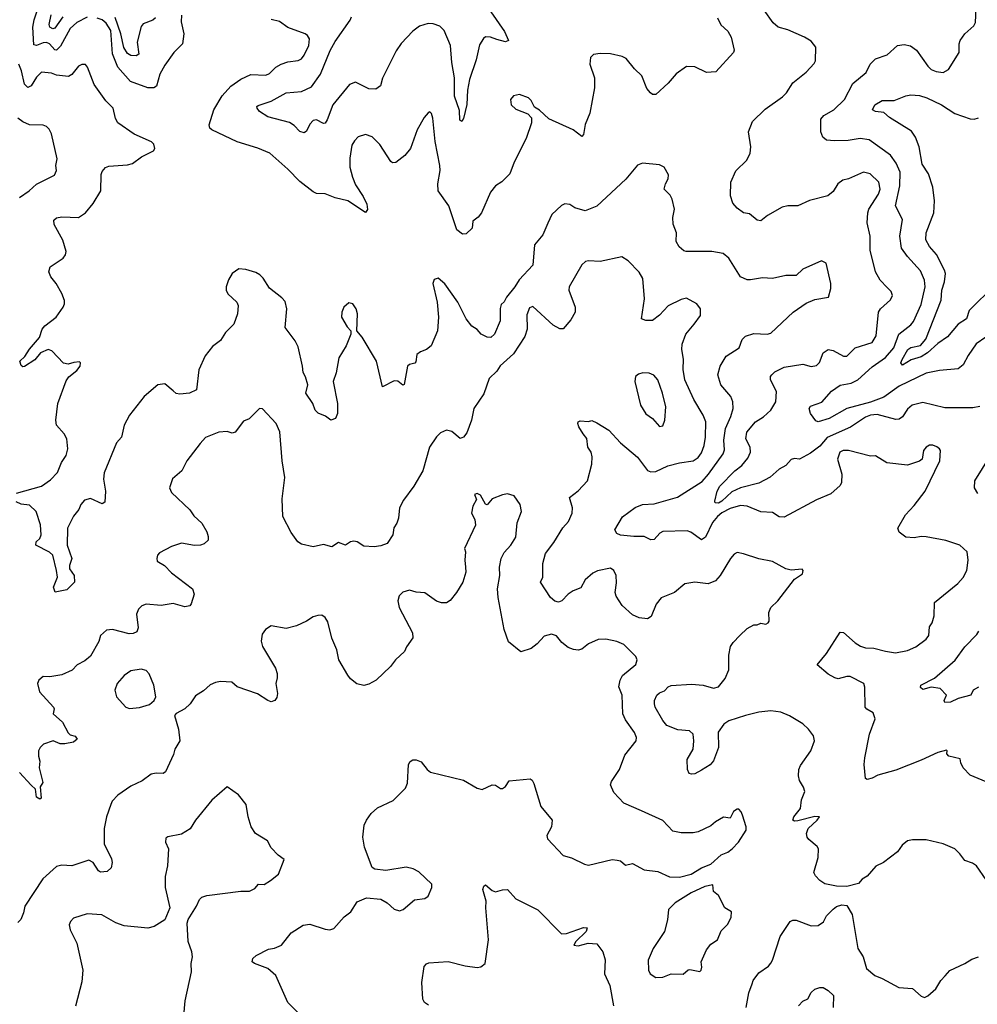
# Model space of a CAD drawing. Extents: x 2133461 to 2293071, y 753526 to 916327.
# Tile 397 of 459: x 2239076 to 2244748, y 876864 to 882699. Entities that reach past the tile are written whole.
import ezdxf

# ---------------------------------------------------------------- set-up
doc = ezdxf.new("R2010")
doc.units = 0

msp = doc.modelspace()

# ---------------------------------------------------------------- linework, layer by layer
at = {"layer": '0CON10XD'}
for points in [[(2239476.6, 882713.4), (2239415, 882682.9), (2239374.1, 882645.9), (2239318.7, 882541.3), (2239295, 882517.3), (2239285, 882520), (2239253.2, 882555), (2239235, 882563.5), (2239215, 882561.9), (2239175, 882546.2), (2239160.6, 882550.6), (2239153.6, 882655), (2239161.9, 882698.1), (2239188.5, 882775)], [(2239331.7, 882715), (2239285, 882647.5), (2239272, 882645), (2239255.4, 882655), (2239250.8, 882670.8), (2239262.1, 882727.9)], [(2240034.5, 882725), (2240032.5, 882685), (2240048.8, 882615), (2240040, 882555), (2239989.2, 882505), (2239935, 882429.2), (2239906.5, 882375), (2239885.6, 882304.4), (2239870, 882295), (2239835.4, 882294.6), (2239732.6, 882332.6), (2239656.7, 882416.7), (2239625.6, 882495.6), (2239615.4, 882635), (2239588.1, 882678.1), (2239565, 882697.1), (2239535, 882708.4)], [(2241866.1, 882746.1), (2241947.9, 882627.9), (2241971.2, 882575), (2241952.9, 882567.1), (2241901.5, 882581.5), (2241865, 882595.6), (2241835, 882596.2), (2241822.7, 882587.3), (2241799.7, 882550.3), (2241778.9, 882461.1), (2241740.9, 882345), (2241728.8, 882281.2), (2241723.8, 882196.2), (2241705, 882112.5), (2241695, 882096.2), (2241683.7, 882103.7), (2241680.6, 882160.6), (2241651.4, 882245), (2241651.4, 882355), (2241635.3, 882445), (2241628.4, 882545), (2241590, 882635), (2241565, 882660), (2241525, 882674.6), (2241495, 882675.4), (2241445, 882660), (2241405, 882630), (2241335, 882557.8), (2241306.5, 882515), (2241225, 882351.2), (2241212.6, 882307.4), (2241185, 882286.9), (2241145, 882288.6), (2241065, 882327.5), (2241028.8, 882315), (2240930, 882195), (2240898.2, 882105), (2240885, 882085.7), (2240875, 882082.5), (2240835, 882104.5), (2240815, 882101.9), (2240795, 882079.2), (2240775, 882037.5), (2240762, 882028), (2240735, 882035.5), (2240701.6, 882071.6), (2240675, 882089.1), (2240545, 882123.9), (2240496.7, 882155), (2240482.2, 882175), (2240481.4, 882185), (2240489.3, 882190.7), (2240565, 882216), (2240655, 882264.8), (2240746.1, 882273.9), (2240805, 882300), (2240857.6, 882375), (2240914.8, 882515.2), (2240945, 882570), (2241034.4, 882695), (2241042, 882715)], [(2244763.6, 880406.4), (2244721.7, 880398.3), (2244555, 880397.5), (2244425, 880429.5), (2244363.3, 880413.3), (2244335, 880390), (2244304.4, 880345), (2244285, 880330.9), (2244265, 880330), (2244155, 880358.4), (2244115, 880354.8), (2244085, 880343.2), (2243997, 880283), (2243858.3, 880221.7), (2243815, 880170.4), (2243761.1, 880128.9), (2243695, 880094.3), (2243665, 880098.8), (2243645, 880092.5), (2243613.9, 880056.1), (2243575, 880035.4), (2243521.9, 879988.1), (2243455, 879952.9), (2243345, 879924.8), (2243295, 879901.2), (2243235.3, 879845), (2243215, 879834.1), (2243196, 879835), (2243193.9, 879845), (2243207.7, 879905), (2243223.2, 879935), (2243311.3, 880025), (2243352.8, 880057.2), (2243389.4, 880100.6), (2243405.5, 880135.5), (2243403.6, 880165), (2243377.1, 880215), (2243383.8, 880255), (2243435, 880315.4), (2243481.5, 880345), (2243525.5, 880385), (2243554.4, 880435), (2243559.1, 880495), (2243524.2, 880565), (2243524, 880585), (2243531.2, 880595), (2243548.8, 880611.2), (2243605, 880639.4), (2243715, 880656.7), (2243765, 880644), (2243795, 880650), (2243813, 880667), (2243835.5, 880724.5), (2243865, 880743.3), (2243895, 880738.5), (2243955, 880705.6), (2243974.5, 880705.5), (2244025, 880753.3), (2244124.7, 880785.3), (2244148.4, 880825), (2244162.2, 880965), (2244175, 880984.5), (2244235, 881039.2), (2244245.8, 881065), (2244238, 881088), (2244215, 881111.5), (2244172.2, 881155), (2244145.6, 881205), (2244113, 881333), (2244112.9, 881415), (2244095.4, 881495), (2244098.8, 881555), (2244105.4, 881575), (2244162.3, 881665), (2244173.6, 881695), (2244165.5, 881735), (2244114.2, 881785), (2244074.5, 881795.5), (2243985, 881756), (2243952.1, 881747.9), (2243921.2, 881725), (2243895, 881680), (2243863.8, 881655), (2243753.3, 881626.7), (2243685, 881595.8), (2243625, 881595.7), (2243592.4, 881587.6), (2243505, 881539.2), (2243465, 881506.2), (2243445, 881510), (2243398.3, 881548.3), (2243362.5, 881555), (2243325, 881582), (2243300.4, 881610.4), (2243285.6, 881654.4), (2243289.1, 881735), (2243317.1, 881802.9), (2243383, 881867), (2243402.7, 881907.3), (2243405.8, 881945), (2243392.9, 882035), (2243417.1, 882095), (2243492.2, 882167.8), (2243595, 882242), (2243617.5, 882265), (2243655.6, 882324.4), (2243735, 882387.5), (2243781.7, 882438.3), (2243789.2, 882455), (2243791.2, 882535), (2243765, 882571.2), (2243725.5, 882595.5), (2243625, 882637.8), (2243568, 882655), (2243539.7, 882679.7), (2243485.4, 882755.4)], [(2244855, 880856.7), (2244742, 880778), (2244695, 880709.2), (2244665, 880654), (2244635, 880629.2), (2244525, 880620.5), (2244445, 880603.9), (2244285, 880527.5), (2244195, 880462.1), (2244115, 880431.5), (2243975, 880394.1), (2243871.4, 880335), (2243805.4, 880315.4), (2243791.9, 880321.9), (2243760.6, 880365), (2243752.7, 880395), (2243760.9, 880409.1), (2243827, 880433), (2243885, 880498.2), (2243935, 880533.6), (2244000.8, 880545), (2244040.4, 880565), (2244125, 880641.5), (2244205, 880697.7), (2244253.1, 880755), (2244284, 880836), (2244355, 880891.2), (2244369.7, 880910.3), (2244415, 881011.4), (2244439.2, 881115), (2244435.7, 881155.7), (2244410.8, 881210.8), (2244334.7, 881294.7), (2244300, 881345), (2244289.1, 881415), (2244304.3, 881515), (2244264.6, 881595), (2244288.4, 881715), (2244290.8, 881795), (2244267.7, 881847.7), (2244234.5, 881895), (2244107.4, 881987.4), (2244055, 881993.8), (2243982.7, 881982.7), (2243901.7, 881981.7), (2243854, 881984), (2243833, 882003), (2243820.4, 882035), (2243820.9, 882109.1), (2243838.8, 882131.2), (2243898.6, 882165), (2243962.5, 882225), (2244010.2, 882319.8), (2244090, 882385), (2244114.2, 882435), (2244145, 882466), (2244215, 882490.6), (2244276, 882545), (2244315, 882552.5), (2244352.9, 882542.9), (2244388.1, 882518.1), (2244455, 882423.3), (2244475, 882403.6), (2244505, 882391.8), (2244545, 882385.8), (2244576.6, 882403.4), (2244640, 882505), (2244640, 882555), (2244645.7, 882575), (2244674.6, 882615.4), (2244727.1, 882662.9), (2244737.7, 882682.3), (2244741.9, 882765)], [(2239880.9, 882709.1), (2239864.3, 882695.7), (2239806.8, 882673.2), (2239795, 882658), (2239771.1, 882565), (2239781.9, 882495), (2239765.4, 882484.6), (2239735, 882486.6), (2239715, 882497.9), (2239693.5, 882533.5), (2239674.3, 882615), (2239642.1, 882712.1)], [(2243210.2, 882710.2), (2243228.6, 882668.6), (2243271.3, 882631.3), (2243290.8, 882595), (2243307.3, 882517.3), (2243304, 882505), (2243200.3, 882389.7), (2243145, 882386), (2243075, 882420), (2243025, 882420.8), (2242965, 882377.1), (2242917.3, 882322.7), (2242845, 882256.2), (2242825, 882256.2), (2242813.3, 882265), (2242790.9, 882290.9), (2242762, 882365), (2242717.6, 882407.6), (2242668.8, 882468.8), (2242645, 882480), (2242575, 882496.2), (2242515, 882498.8), (2242475, 882492.5), (2242457.5, 882475), (2242453.8, 882435), (2242480, 882355), (2242480, 882295), (2242453.1, 882145), (2242425, 882076.7), (2242415, 882017.5), (2242405, 882006.7), (2242355, 882046.2), (2242210.9, 882110.9), (2242155, 882162.5), (2242125, 882180), (2242105, 882220), (2242090, 882235), (2242036.1, 882256.1), (2242001.7, 882248.3), (2241982.5, 882225), (2241987.5, 882195), (2242015, 882167.5), (2242085, 882140), (2242107, 882117), (2242107, 882087), (2242076.2, 881995), (2242005.8, 881854.2), (2241980, 881785), (2241931.4, 881738.6), (2241895, 881713.8), (2241865, 881676.7), (2241811.9, 881555), (2241791.1, 881528.9), (2241760, 881505), (2241756.1, 881463.9), (2241720.5, 881429.5), (2241698.3, 881428.3), (2241665, 881453.3), (2241618.1, 881595), (2241554, 881685), (2241552.5, 881725), (2241567.1, 881805), (2241565.6, 881835), (2241537.6, 881977.6), (2241523.8, 882115), (2241515, 882142.5), (2241505, 882152.5), (2241495, 882147.5), (2241471.7, 882118.3), (2241430, 882045), (2241391.2, 881935), (2241357, 881893), (2241305, 881852), (2241285, 881851.2), (2241275, 881858.8), (2241208.3, 881958.3), (2241163.5, 882003.5), (2241125, 882017.5), (2241081.2, 882005), (2241058.3, 881981.7), (2241044.2, 881955.8), (2241031.3, 881878.7), (2241032.5, 881825), (2241046.7, 881765), (2241065, 881720), (2241110.9, 881650.9), (2241131.4, 881605), (2241135.7, 881574.3), (2241125, 881556.7), (2241018.8, 881625), (2240945, 881643.1), (2240885, 881665.7), (2240835, 881668), (2240815, 881678), (2240735, 881739.4), (2240663.8, 881813.8), (2240558.1, 881908.1), (2240487.2, 881937.2), (2240364.9, 881974.9), (2240213.3, 882045), (2240203.3, 882055), (2240197.5, 882075), (2240226.2, 882163.8), (2240275, 882248.1), (2240326, 882304), (2240385, 882347.1), (2240445, 882372.9), (2240535, 882370), (2240555, 882379.2), (2240593.6, 882416.4), (2240624.6, 882435.4), (2240665, 882448.6), (2240725, 882457.1), (2240745, 882467.1), (2240761.9, 882488.1), (2240789.5, 882545), (2240792, 882585), (2240781.2, 882605), (2240766.7, 882615), (2240665, 882651.9), (2240615, 882687.1), (2240565, 882700.5)], [(2239056.6, 879893.4), (2239205, 879933.5), (2239258.8, 879971.2), (2239299.2, 880015), (2239323.3, 880075), (2239350.5, 880115), (2239361.4, 880155), (2239355.7, 880215), (2239339.2, 880245), (2239294.3, 880295), (2239290, 880325), (2239302.5, 880425), (2239351.8, 880558.2), (2239368.1, 880581.9), (2239415, 880620), (2239433.8, 880645), (2239436.7, 880665), (2239430.7, 880670.7), (2239396.4, 880666.4), (2239362.7, 880657.3), (2239335, 880663.1), (2239265.7, 880735.7), (2239245, 880743.3), (2239198.9, 880725), (2239166.4, 880683.6), (2239105, 880643.1), (2239095, 880640.8), (2239085, 880648.8), (2239077.5, 880675), (2239106.9, 880703.1), (2239135, 880746), (2239194, 880815), (2239210, 880865), (2239224.3, 880885), (2239291.4, 880935), (2239334.2, 880995), (2239342, 881015), (2239340.8, 881035), (2239325, 881076.7), (2239292.2, 881135), (2239261.1, 881175), (2239248.9, 881205), (2239255.8, 881235), (2239334.2, 881285), (2239348.1, 881305), (2239351.1, 881325), (2239332.3, 881392.3), (2239279.4, 881485), (2239278.6, 881511.4), (2239295, 881524.3), (2239325, 881531.1), (2239425, 881526), (2239465, 881554.6), (2239511.6, 881608.4), (2239556.7, 881685), (2239559.1, 881780.9), (2239565, 881798.8), (2239585, 881822), (2239605, 881830), (2239715, 881838), (2239743.9, 881846.1), (2239796.7, 881885), (2239869.5, 881920.5), (2239877.5, 881935), (2239870.7, 881960.7), (2239857.5, 881975), (2239755, 882020.8), (2239657.3, 882087.3), (2239642.7, 882112.7), (2239630, 882175), (2239586.9, 882216.9), (2239517.1, 882315), (2239477.3, 882417.3), (2239465, 882433.3), (2239445, 882433.3), (2239425, 882423.3), (2239385, 882373.3), (2239365, 882362), (2239295, 882370), (2239265, 882381.9), (2239205, 882386.7), (2239175, 882357.5), (2239145, 882306.5), (2239125, 882296.4), (2239105, 882315.8), (2239087.6, 882395), (2239070.8, 882435)], [(2244852.9, 881125), (2244700.5, 880975), (2244683.3, 880926.8), (2244635.3, 880895), (2244571.5, 880818.5), (2244515, 880779.3), (2244453.9, 880725), (2244415, 880700.7), (2244356.4, 880683.6), (2244305, 880651.1), (2244295.6, 880665), (2244303.1, 880685), (2244337.2, 880745), (2244355, 880756.5), (2244412.2, 880767.8), (2244444.2, 880805), (2244533.9, 881036.1), (2244537.8, 881095), (2244553.5, 881145), (2244558.8, 881195), (2244554.7, 881215), (2244506.7, 881306.7), (2244465.3, 881355.3), (2244442.5, 881395), (2244444.6, 881435), (2244491.2, 881555), (2244494.4, 881624.4), (2244485.6, 881705.6), (2244459.4, 881785), (2244422, 881842), (2244404.5, 881945), (2244382.7, 882002.7), (2244358.3, 882038.3), (2244228.7, 882118.7), (2244195, 882148.9), (2244145.5, 882155.5), (2244126.7, 882165), (2244141.2, 882195), (2244185, 882219.7), (2244255, 882218.8), (2244325, 882246.9), (2244355, 882252.9), (2244405, 882249.5), (2244450, 882235), (2244536.9, 882195), (2244615, 882142.7), (2244705, 882111.1), (2244730.5, 882109.5), (2244755, 882116.7)], [(2239075.4, 881644.6), (2239132.5, 881685), (2239175, 881724.3), (2239282.7, 881777.3), (2239294, 881805), (2239290.8, 881835), (2239298, 881875), (2239265, 882022.5), (2239250.8, 882050.8), (2239235.8, 882065.8), (2239215, 882074.2), (2239135, 882075.7), (2239095, 882092.9), (2239065, 882114.3)], [(2244885, 878146.7), (2244705, 878222.5), (2244663.8, 878265), (2244650, 878295), (2244647.5, 878317.5), (2244580, 878335), (2244568.3, 878348.3), (2244570, 878365), (2244565, 878370), (2244515, 878355.7), (2244415, 878309.5), (2244265, 878250.8), (2244158.2, 878221.8), (2244125, 878203.6), (2244096.7, 878196.7), (2244085, 878202.5), (2244078.8, 878285), (2244082, 878325), (2244110, 878465), (2244142.5, 878555), (2244130.5, 878590.5), (2244093.2, 878613.2), (2244084.2, 878625), (2244082.5, 878742.5), (2244076, 878765), (2243995, 878806.2), (2243975, 878806.7), (2243925, 878793.3), (2243905, 878797.5), (2243865, 878820), (2243800, 878875), (2243855, 878943.3), (2243935, 879070), (2243955, 879066.2), (2244023.8, 879005), (2244055.4, 878985.4), (2244085, 878975.6), (2244135, 878973.6), (2244205, 878956.2), (2244262.8, 878947.2), (2244335, 878959.4), (2244385, 878982.5), (2244445, 879026.7), (2244461.7, 879048.3), (2244465, 879100), (2244480, 879125), (2244492, 879165), (2244493.8, 879245), (2244632.1, 879357.9), (2244665, 879393.8), (2244686, 879435), (2244694.2, 879495), (2244687.5, 879545), (2244645, 879583.8), (2244562.7, 879612.7), (2244445, 879634.4), (2244415, 879635.6), (2244375, 879627.1), (2244325, 879632), (2244285, 879662.5), (2244277.5, 879685), (2244322.5, 879765), (2244375, 879819.2), (2244439.4, 879905), (2244526.9, 880085), (2244529.2, 880145), (2244525, 880156.2), (2244508.3, 880168.3), (2244485, 880178), (2244465, 880178), (2244445, 880166), (2244428.6, 880145), (2244422.5, 880095), (2244405, 880082), (2244335, 880058), (2244213.2, 880073.2), (2244145, 880114), (2244115, 880112.5), (2243985, 880146.1), (2243953.3, 880145), (2243934.4, 880135), (2243920, 880095), (2243945.6, 880005), (2243944.2, 879955.8), (2243935, 879938.8), (2243881.3, 879888.7), (2243795, 879853.1), (2243605, 879750.8), (2243575, 879752.5), (2243535, 879777.5), (2243465, 879783.1), (2243385.9, 879815.9), (2243345, 879820.3), (2243285, 879801.9), (2243235, 879776.3), (2243208.5, 879755), (2243179.3, 879719.3), (2243137.6, 879632.4), (2243115, 879615.6), (2243051.1, 879661.1), (2243029.2, 879669.2), (2242886, 879665), (2242867.9, 879655), (2242835, 879617.9), (2242815.4, 879615.4), (2242774.3, 879635.7), (2242714.6, 879635.4), (2242635, 879644.7), (2242613.9, 879653.9), (2242601.8, 879675), (2242646.9, 879753.1), (2242721.5, 879808.5), (2242764.5, 879825.5), (2242835, 879830), (2242971.9, 879868.1), (2243117.8, 879962.2), (2243156.9, 880005), (2243243.3, 880125), (2243251.1, 880148.9), (2243245.9, 880205.9), (2243256.4, 880275), (2243287.8, 880347.8), (2243302.2, 880395), (2243300.8, 880435), (2243287.5, 880465), (2243230, 880535), (2243211.9, 880595), (2243224.5, 880645.5), (2243260.8, 880705), (2243338, 880755), (2243355.8, 880804.2), (2243375, 880823.8), (2243425, 880839.2), (2243504.4, 880834.4), (2243525, 880841.4), (2243658, 880965), (2243735, 881019.4), (2243785, 881041.4), (2243867.5, 881055), (2243881.2, 881105), (2243880, 881135), (2243852.5, 881255), (2243825, 881270), (2243715, 881220), (2243675, 881182.9), (2243615, 881182.9), (2243535, 881164), (2243475, 881168.8), (2243405, 881157.5), (2243385, 881157.5), (2243345, 881174.2), (2243276.3, 881286.3), (2243242.2, 881312.2), (2243175, 881325.6), (2243024.1, 881324.1), (2243009.5, 881329.5), (2242983.2, 881353.2), (2242964, 881385), (2242965.8, 881435), (2242946.8, 881486.8), (2242944.3, 881525.7), (2242954.2, 881575), (2242940, 881635), (2242929.3, 881659.3), (2242893.9, 881693.9), (2242900.8, 881725), (2242916.2, 881755), (2242918.3, 881778.3), (2242893.9, 881823.9), (2242865, 881838), (2242765, 881848.8), (2242735, 881836.2), (2242666.3, 881753.7), (2242495, 881594.3), (2242425, 881565.6), (2242365, 881584), (2242335, 881603.3), (2242305, 881607.5), (2242285, 881597.5), (2242227.5, 881545), (2242203.8, 881493.8), (2242175.4, 881424.6), (2242125.7, 881365), (2242115, 881243.3), (2242035, 881157.5), (2242008.5, 881115), (2241958.9, 881055), (2241945, 881026.2), (2241928.9, 881011.1), (2241922.1, 880987.9), (2241921.9, 880915), (2241887.8, 880835), (2241866, 880815), (2241845, 880816.7), (2241810, 880835), (2241785, 880862.5), (2241755, 880882.5), (2241721.2, 880925), (2241672, 881025), (2241593.9, 881133.9), (2241555, 881166.7), (2241530.7, 881159.3), (2241523.8, 881135), (2241548, 881025), (2241556.2, 880935), (2241550, 880855), (2241513.3, 880765), (2241485, 880743.3), (2241449.3, 880730.7), (2241427.5, 880715), (2241421.7, 880671.7), (2241416.2, 880663.8), (2241385, 880656.2), (2241373.8, 880645), (2241353, 880537), (2241345, 880533.3), (2241315, 880556.2), (2241295, 880558.8), (2241225, 880522.5), (2241189.2, 880675), (2241105, 880816.7), (2241072.5, 880855), (2241077.1, 880955), (2241070, 880985), (2241050, 881015), (2241025, 881021.2), (2240995.8, 880994.2), (2240984, 880965), (2240982, 880935), (2241015, 880877.5), (2241037.5, 880855), (2241037.5, 880835), (2241010, 880765), (2240966.7, 880695), (2240951.2, 880605), (2240933.3, 880555), (2240958, 880425), (2240958.8, 880365), (2240947.5, 880335), (2240920, 880325), (2240888.3, 880348.3), (2240845, 880366.7), (2240826.2, 880385), (2240812.5, 880425), (2240770, 880485), (2240781.9, 880535), (2240768.8, 880581.2), (2240755, 880607.5), (2240752.2, 880645), (2240725, 880760), (2240707.5, 880795), (2240649.2, 880875), (2240659.1, 880985), (2240647.8, 881027.8), (2240629.5, 881049.5), (2240555, 881108.1), (2240517.3, 881167.3), (2240497.6, 881187.6), (2240475, 881200.6), (2240415, 881218.1), (2240375, 881222.5), (2240334.2, 881195), (2240312.8, 881157.2), (2240298.9, 881115), (2240299.4, 881095), (2240308.6, 881075), (2240362, 881025), (2240369.2, 881005), (2240365.7, 880955), (2240345, 880893.3), (2240296, 880845), (2240265, 880796.7), (2240218.3, 880761.7), (2240175, 880707.5), (2240137.3, 880622.7), (2240123.8, 880505), (2240082.5, 880485), (2240025, 880479.5), (2240002.6, 880482.6), (2239985, 880500), (2239935, 880540.8), (2239895, 880534.4), (2239812.9, 880465), (2239725.6, 880354.4), (2239694.3, 880295), (2239680, 880225), (2239649.3, 880190.7), (2239576.6, 880013.4), (2239571.9, 879975), (2239584.5, 879905), (2239581.2, 879838.8), (2239565, 879830), (2239495, 879862), (2239459.5, 879850.5), (2239438.8, 879825), (2239426.2, 879795), (2239395, 879756.7), (2239358.6, 879685), (2239357.8, 879585), (2239384.2, 879505), (2239371.4, 879465), (2239371.4, 879445), (2239398.8, 879405), (2239400, 879365), (2239355, 879320), (2239287, 879307), (2239275.8, 879335), (2239296.2, 879385), (2239300, 879395), (2239293.8, 879435), (2239272.9, 879525), (2239253.1, 879543.1), (2239171.2, 879585), (2239173.3, 879605), (2239195.6, 879624.4), (2239204.1, 879645.9), (2239199.1, 879705), (2239173.8, 879783.8), (2239135, 879821.9), (2239085, 879827.8), (2239055, 879840.8)], [(2243374.6, 878575.4), (2243276.9, 878543.1), (2243247.1, 878522.9), (2243214.1, 878475.9), (2243215.5, 878385), (2243185, 878306.7), (2243165, 878283.8), (2243115, 878251.2), (2243075, 878230), (2243055, 878226.7), (2243042, 878232), (2243032, 878255), (2243029.2, 878315), (2243064.4, 878375), (2243069.4, 878425), (2243065.5, 878465.5), (2243042.5, 878485), (2242975, 878489.4), (2242910, 878515), (2242886, 878545), (2242840, 878625), (2242836.2, 878645), (2242836.7, 878665), (2242850, 878695), (2242865, 878708.8), (2242895, 878722), (2242916.7, 878745), (2242935, 878752), (2243055, 878761.4), (2243125, 878754.4), (2243185, 878736.7), (2243215.7, 878745), (2243254.5, 878795), (2243275.5, 878845), (2243277.3, 878932.7), (2243286.8, 878983.2), (2243301.5, 879008.5), (2243341.1, 879048.9), (2243385, 879091.2), (2243425, 879112.5), (2243445, 879113.3), (2243465, 879122.5), (2243495, 879116.7), (2243510, 879125), (2243516, 879135), (2243513.8, 879185), (2243524.3, 879215.7), (2243566.2, 879255), (2243665, 879382.5), (2243712.5, 879415), (2243717.5, 879435), (2243711.7, 879441.7), (2243645, 879436.7), (2243615, 879443.8), (2243535, 879488.6), (2243453.4, 879503.4), (2243364.2, 879534.2), (2243325, 879540.8), (2243307.9, 879532.1), (2243285.8, 879505), (2243226, 879404), (2243196.6, 879373.4), (2243155, 879355.6), (2243075, 879365.7), (2243015, 879356), (2242955.5, 879304.5), (2242875, 879272.9), (2242846.7, 879235), (2242817.2, 879162.8), (2242795, 879148.9), (2242745, 879154.6), (2242705, 879171.8), (2242645, 879226.7), (2242608.6, 879281.4), (2242603.9, 879305), (2242610.7, 879360.7), (2242608.9, 879405), (2242595, 879434), (2242575, 879447.8), (2242497.6, 879432.4), (2242471.1, 879418.9), (2242425, 879380), (2242399.1, 879330.9), (2242355, 879314.2), (2242325, 879294.2), (2242288, 879255), (2242267.3, 879247.3), (2242245, 879252.2), (2242220.5, 879275), (2242160.8, 879365), (2242174.4, 879395.6), (2242175.5, 879475), (2242190.5, 879535), (2242240.2, 879599.8), (2242293.1, 879686.9), (2242326.7, 879725), (2242348.6, 879775), (2242350.6, 879805), (2242332.9, 879867.1), (2242383.2, 879906.8), (2242438.6, 879965), (2242464.5, 880065), (2242467.4, 880107.4), (2242460.6, 880135), (2242442.2, 880165), (2242435.8, 880215.8), (2242413.8, 880245), (2242388, 880285), (2242381.2, 880305), (2242384, 880316), (2242395, 880321.2), (2242445, 880317.5), (2242465, 880322.5), (2242495, 880308.8), (2242565.4, 880265.4), (2242635, 880191.4), (2242735, 880105.8), (2242795, 880027.5), (2242815, 880018.9), (2242845, 880021.5), (2242915, 880055.4), (2242985, 880072.9), (2243065, 880083.5), (2243095, 880103.5), (2243115, 880131.4), (2243131.1, 880175), (2243138.2, 880225), (2243139.6, 880315), (2243124.7, 880354.7), (2243068.2, 880448.2), (2243016.6, 880565), (2243006, 880625), (2243007.3, 880687.3), (2242997.5, 880745), (2243000.5, 880775), (2243022.1, 880835), (2243070.6, 880895), (2243109.2, 880945), (2243108.8, 880985), (2243086.2, 881015), (2243025, 881047.5), (2242995, 881040.8), (2242916.4, 881003.6), (2242865, 880948.1), (2242825, 880916), (2242785, 880916.2), (2242760, 880925), (2242776.9, 881045), (2242768, 881165), (2242745, 881203.3), (2242679.5, 881269.5), (2242643, 881293), (2242515, 881265.8), (2242445, 881270), (2242427.5, 881265), (2242405, 881246.7), (2242330, 881115), (2242328.8, 881095), (2242365.8, 880994.2), (2242365.8, 880965), (2242340.3, 880919.7), (2242295, 880866.2), (2242275, 880866), (2242235, 880888), (2242115, 880998.8), (2242095, 880991.2), (2242080.5, 880950.5), (2242082.2, 880865), (2242068, 880822), (2242001.1, 880718.9), (2241922.6, 880647.4), (2241901.5, 880615), (2241857.2, 880572.7), (2241825, 880482), (2241765.6, 880394.4), (2241752.2, 880325), (2241725, 880251.2), (2241705, 880224), (2241685, 880216), (2241635, 880258.1), (2241605, 880265.6), (2241568.9, 880251.1), (2241545, 880227.5), (2241504.4, 880165), (2241463.1, 880025), (2241411.4, 879935), (2241348.8, 879851.2), (2241326, 879805), (2241320, 879745), (2241310, 879715), (2241292, 879688), (2241286.7, 879645), (2241253.3, 879595), (2241215, 879580.6), (2241175, 879575.6), (2241115, 879579.4), (2241075, 879604), (2241055, 879608.6), (2241035.8, 879604.2), (2241005.9, 879584.1), (2240965, 879600), (2240925, 879573.8), (2240875, 879589.5), (2240815, 879574.4), (2240745, 879590), (2240724.2, 879605), (2240685, 879660), (2240635.7, 879755), (2240630.2, 879859.8), (2240647.1, 879985), (2240630.9, 880085), (2240616.2, 880256.2), (2240594.4, 880305), (2240515, 880393.3), (2240496.4, 880393.6), (2240435, 880332.5), (2240400.9, 880319.1), (2240352.5, 880255), (2240335, 880248.8), (2240305, 880258), (2240255, 880254.2), (2240177.3, 880222.7), (2240145, 880186.2), (2240066.2, 880085), (2240036, 880025), (2239981.7, 879978.3), (2239963.3, 879925), (2239975, 879897.5), (2240083.2, 879793.2), (2240107.5, 879757.5), (2240154, 879715), (2240183.9, 879663.9), (2240193.3, 879635), (2240192.5, 879615), (2240168.3, 879591.7), (2240146.1, 879583.9), (2240112.3, 879582.3), (2240035, 879595.7), (2239975, 879577.1), (2239905, 879540), (2239892.5, 879525), (2239887.5, 879505), (2239890.7, 879490.7), (2239933.3, 879465), (2239975, 879420.8), (2240100, 879325), (2240108.8, 879295), (2240092.3, 879237.7), (2240084.2, 879225.8), (2240055, 879218.6), (2239985, 879238.6), (2239915, 879227.5), (2239825.8, 879234.2), (2239800, 879225), (2239780.8, 879205), (2239768.6, 879175), (2239778, 879095), (2239769.5, 879070.5), (2239749.1, 879060.9), (2239725, 879059.4), (2239625, 879084.3), (2239589.7, 879080.3), (2239555, 879050), (2239545.6, 879014.4), (2239495, 878926.9), (2239461.1, 878898.9), (2239417.5, 878875), (2239386.8, 878843.2), (2239325, 878815.8), (2239255, 878804), (2239215, 878806.7), (2239188.8, 878785), (2239182.5, 878765), (2239194.3, 878715), (2239276.7, 878625), (2239280, 878615), (2239273.8, 878585), (2239328.8, 878535), (2239362.4, 878472.4), (2239375, 878461.2), (2239405, 878453.3), (2239416.2, 878435), (2239395, 878416.7), (2239343.2, 878406.8), (2239315, 878406.9), (2239275, 878424.2), (2239217.5, 878405), (2239197.5, 878385), (2239187.5, 878365), (2239187.5, 878335), (2239196.2, 878305), (2239192, 878265), (2239212.5, 878177.5), (2239197, 878153), (2239203.9, 878086.1), (2239195, 878078.8), (2239175, 878091.2), (2239168.8, 878138.8), (2239143.3, 878163.3), (2239075, 878237.5)], [(2242865, 880288.8), (2242885, 880292.5), (2242898.1, 880325), (2242902.5, 880405), (2242884.4, 880485), (2242855.8, 880565), (2242832.3, 880592.3), (2242805, 880603.8), (2242766.1, 880606.1), (2242742.3, 880597.7), (2242723.3, 880585), (2242720, 880555), (2242753.8, 880413.8), (2242785, 880362.5), (2242825, 880336), (2242865, 880288.8)], [(2244751.7, 879891.7), (2244732.5, 879925), (2244733.1, 879965), (2244825, 880112.9)], [(2242759.7, 878009.7), (2242655.5, 878055.5), (2242595, 878118.8), (2242575.7, 878165), (2242580.6, 878185), (2242628.1, 878255), (2242660.3, 878339.7), (2242728, 878425), (2242729.2, 878445), (2242716.9, 878475), (2242665, 878549.2), (2242648.2, 878585), (2242645.4, 878695), (2242625.5, 878745), (2242632.2, 878785), (2242647, 878813), (2242725, 878876.7), (2242734, 878905), (2242726, 878925), (2242655, 878996.7), (2242613.6, 879013.6), (2242547.3, 879027.3), (2242503.3, 879025), (2242445, 878999.2), (2242405, 878968), (2242385, 878962.5), (2242355.8, 878965.8), (2242325, 878978.8), (2242286.8, 879006.8), (2242255, 879047.5), (2242226.9, 879056.9), (2242183.1, 879045), (2242140.3, 878999.7), (2242105, 878972.5), (2242045, 878953.3), (2241970.9, 879010.9), (2241945.6, 879085), (2241910.8, 879275), (2241906, 879325), (2241920.8, 879405), (2241918.6, 879455), (2241927.5, 879505), (2241945, 879542), (2241985.8, 879585), (2242015, 879632.5), (2242023.6, 879716.4), (2242048.8, 879785), (2242040, 879825), (2242005, 879877.5), (2241965, 879888.8), (2241935, 879883.8), (2241875, 879858.8), (2241845, 879823.3), (2241835, 879827.5), (2241805, 879880), (2241785, 879890), (2241770, 879885), (2241782.5, 879855), (2241760, 879815), (2241752.5, 879775), (2241772.5, 879737.5), (2241776.1, 879703.9), (2241711.2, 879565), (2241716.2, 879545), (2241712, 879495), (2241716.7, 879453.3), (2241718, 879425), (2241700, 879365), (2241663.8, 879305), (2241625, 879256.7), (2241605, 879242.5), (2241575, 879243.3), (2241545, 879253.3), (2241475, 879301.2), (2241425, 879306.2), (2241385, 879318), (2241345, 879306.2), (2241323.3, 879285), (2241316.2, 879255), (2241324, 879215), (2241402, 879065), (2241404.1, 879035.9), (2241367.3, 878982.7), (2241355.5, 878954.5), (2241302, 878905), (2241273.3, 878865), (2241186.7, 878785), (2241145, 878760), (2241115, 878753.8), (2241072.3, 878762.3), (2241035, 878792.5), (2241020, 878815), (2240966.2, 878905), (2240954, 878965), (2240924.2, 879034.2), (2240900.5, 879130.5), (2240885.7, 879155.7), (2240865, 879168.8), (2240841.7, 879168.3), (2240815, 879160), (2240775.8, 879134.2), (2240715, 879106.7), (2240655, 879090), (2240565, 879107.5), (2240532.5, 879085), (2240512.3, 879057.7), (2240506, 879015), (2240514.2, 878985), (2240590.8, 878855), (2240600.8, 878825), (2240602, 878798), (2240593.3, 878765), (2240603.8, 878705), (2240598.6, 878681.4), (2240586.4, 878663.6), (2240565, 878656.7), (2240545, 878663.8), (2240485, 878703.3), (2240363.3, 878745), (2240332.3, 878772.3), (2240265, 878775.7), (2240235, 878771.4), (2240205, 878757.5), (2240165, 878722), (2240117.9, 878692.1), (2240085.8, 878644.2), (2240053.8, 878615), (2240002.7, 878587.3), (2239993.3, 878575), (2240015.8, 878495), (2240024.3, 878425), (2239994.5, 878375.5), (2239986.2, 878343.8), (2239938.8, 878241.2), (2239925, 878231.2), (2239885, 878233.8), (2239855, 878226.7), (2239801.9, 878188.1), (2239735, 878155.8), (2239657, 878103), (2239623.2, 878066.8), (2239615, 878047.5), (2239590.8, 877975), (2239575.7, 877905), (2239576.2, 877813.8), (2239620, 877725), (2239624.4, 877705), (2239617.4, 877672.6), (2239595, 877650), (2239555, 877646), (2239542.5, 877655), (2239511.2, 877705), (2239485, 877718.8), (2239385, 877684.2), (2239325, 877689.2), (2239295, 877680.8), (2239212.8, 877607.2), (2239106.7, 877445), (2239099.1, 877405), (2239082.8, 877367.2), (2239065, 877348)], [(2244755, 878742.5), (2244724, 878725), (2244710, 878695), (2244635, 878676.7), (2244590, 878655), (2244555, 878652), (2244551.2, 878665), (2244565.8, 878695.8), (2244528, 878735), (2244475, 878743.1), (2244425, 878730), (2244411.2, 878741.2), (2244413.5, 878755), (2244495, 878796.9), (2244617.7, 878902.3), (2244675, 878982.2), (2244745.6, 879055), (2244756.7, 879075)], [(2239727, 878617), (2239785, 878622.9), (2239845, 878641.2), (2239873.3, 878665), (2239883.3, 878685), (2239870.6, 878755), (2239842.2, 878822.2), (2239825, 878841.1), (2239795, 878849.5), (2239735, 878839.4), (2239695, 878811.4), (2239652.5, 878765), (2239640.6, 878725), (2239649.2, 878685), (2239705, 878624.2), (2239727, 878617)], [(2244801.2, 877601.2), (2244743.8, 877685), (2244720.3, 877700.3), (2244675, 877716), (2244645.5, 877755.5), (2244614.4, 877784.4), (2244545, 877814.2), (2244445, 877838.8), (2244365, 877838.8), (2244335, 877832.5), (2244304.1, 877805.9), (2244275, 877766.7), (2244192.5, 877705), (2244147.7, 877682.3), (2244095, 877623.3), (2244066.7, 877605), (2244045, 877580), (2243975, 877562.5), (2243915, 877563.8), (2243845, 877576.7), (2243815, 877596.7), (2243788.8, 877625), (2243780, 877645), (2243806.1, 877733.9), (2243806.7, 877785), (2243799.2, 877799.2), (2243750.9, 877840.9), (2243740.8, 877855), (2243737.1, 877875), (2243746.7, 877905), (2243800, 877955), (2243812.5, 877975), (2243786.4, 877976.4), (2243685, 877950), (2243665, 877949.2), (2243656.2, 877955), (2243662, 877975), (2243701.2, 878025), (2243707.1, 878075), (2243726, 878125), (2243719.5, 878149.5), (2243695, 878190), (2243688.3, 878218.3), (2243690.8, 878255), (2243701.1, 878278.9), (2243761.4, 878365), (2243784, 878425), (2243778.8, 878455), (2243748.8, 878495), (2243715, 878526.2), (2243635, 878573.8), (2243584.1, 878594.1), (2243525, 878602.9), (2243455, 878594.3), (2243374.6, 878575.4)], [(2240733.1, 876805), (2240664.4, 876875), (2240593.6, 877035), (2240545, 877076.2), (2240466.7, 877105), (2240454, 877115), (2240456.7, 877135), (2240477.3, 877152.7), (2240549.1, 877190.9), (2240584.5, 877195.5), (2240627.5, 877215), (2240685, 877287.1), (2240755, 877331.9), (2240795, 877338.6), (2240885, 877309.2), (2240914.1, 877305.9), (2240937, 877313), (2240997.3, 877382.7), (2241037.7, 877412.3), (2241075, 877470), (2241130, 877495), (2241215, 877487.5), (2241252.5, 877465), (2241295, 877426.7), (2241325, 877416.7), (2241347.5, 877425), (2241415, 877483.3), (2241475, 877491.2), (2241495.8, 877504.2), (2241516.7, 877555), (2241517.5, 877575), (2241439.5, 877649.5), (2241405.8, 877665.8), (2241365, 877675.8), (2241245, 877655.7), (2241180, 877665), (2241163.3, 877675), (2241118.9, 877795), (2241109.5, 877855), (2241116.7, 877925), (2241129.4, 877955), (2241158.6, 877995), (2241195, 878027.8), (2241289.2, 878070.8), (2241362, 878145), (2241374, 878175), (2241380, 878285), (2241388.3, 878301.7), (2241405, 878313.3), (2241425, 878313.3), (2241455, 878300), (2241488.8, 878255), (2241509.7, 878239.7), (2241705, 878191.2), (2241785, 878144), (2241815, 878136.7), (2241875, 878163.8), (2241895, 878163.3), (2241923.2, 878143.2), (2241935, 878142.5), (2241954, 878155), (2241975, 878188), (2242099.2, 878199.2), (2242111.7, 878191.7), (2242121.7, 878171.7), (2242162.5, 878035), (2242230.8, 877955), (2242225.7, 877915), (2242198, 877865), (2242201.9, 877845), (2242295, 877745.7), (2242345, 877732.5), (2242422.5, 877695), (2242445, 877688.8), (2242585, 877721.2), (2242615, 877718.8), (2242635, 877713.3), (2242665, 877687.5), (2242705, 877698.8), (2242775, 877660), (2242855, 877650), (2242925, 877618.6), (2242985, 877617.7), (2243052.9, 877635), (2243115, 877672.6), (2243169.5, 877695), (2243231.5, 877748.5), (2243270, 877765), (2243295.8, 877785), (2243334, 877825), (2243378.8, 877895), (2243378.8, 877915), (2243357.5, 877985), (2243350, 878005), (2243335, 878020), (2243325, 878020), (2243304.1, 878005.9), (2243285, 877967.5), (2243245, 877972.5), (2243197.5, 877945), (2243169.2, 877920.8), (2243095, 877885.8), (2243065, 877880.8), (2242995, 877880), (2242945, 877890), (2242885, 877952), (2242759.7, 878009.7)], [(2240562.3, 877597.7), (2240608.8, 877635), (2240641.7, 877721.7), (2240607, 877747), (2240565, 877790), (2240543, 877833), (2240472.5, 877875), (2240447.5, 877915), (2240430, 877975), (2240418.3, 878048.3), (2240372.5, 878105), (2240305, 878152.5), (2240215, 878073.8), (2240118, 877955), (2240086.4, 877903.6), (2240035, 877872), (2239953.6, 877856.4), (2239941.2, 877848.8), (2239940, 877825), (2239958, 877785), (2239950.8, 877685), (2239938.3, 877621.7), (2239938, 877555), (2239966, 877435), (2239935, 877363.3), (2239873.3, 877325), (2239835, 877315.6), (2239695, 877328.6), (2239645, 877345.7), (2239563.2, 877393.2), (2239475, 877400.6), (2239395.6, 877374.4), (2239376.2, 877355), (2239368.8, 877335), (2239374.2, 877305), (2239414.3, 877225), (2239450.5, 877065), (2239443.5, 876996.5), (2239407, 876853)], [(2240048.1, 876795), (2240055.5, 876884.5), (2240093.7, 877056.3), (2240092.2, 877105), (2240100, 877145), (2240095.8, 877175), (2240074.3, 877235), (2240068.6, 877345), (2240074.4, 877365.6), (2240124.3, 877445.7), (2240141.2, 877485), (2240155, 877498.8), (2240185, 877508.8), (2240385, 877533.3), (2240436.4, 877533.6), (2240469.3, 877550.7), (2240490, 877575), (2240525, 877573.3), (2240562.3, 877597.7)], [(2241497.6, 876857.6), (2241472.9, 876875), (2241464.3, 876895), (2241457.1, 876992.9), (2241472.1, 877087.9), (2241485, 877104.2), (2241500.3, 877109.7), (2241615, 877116.7), (2241715, 877091.4), (2241785, 877081.4), (2241806.7, 877085), (2241834, 877105), (2241853.5, 877245), (2241837.5, 877435), (2241839.2, 877475), (2241820, 877545), (2241825, 877563.3), (2241835, 877571.2), (2241875, 877538.6), (2241895, 877530), (2241935, 877542.5), (2241965, 877544.2), (2242015, 877488.6), (2242145, 877423.8), (2242285, 877280.5), (2242314.1, 877284.1), (2242415, 877317.9), (2242437.8, 877317.8), (2242431.5, 877295), (2242370.6, 877235), (2242358.8, 877215), (2242385, 877210.4), (2242443.5, 877226.5), (2242495, 877222.5), (2242529.4, 877175), (2242543.2, 877126.8), (2242540, 877045), (2242571.1, 876975), (2242593.3, 876855)], [(2242843.2, 877023.2), (2242885, 877024.4), (2242935, 877044.4), (2243005, 877042.5), (2243035, 877068), (2243045, 877070), (2243105, 877057.5), (2243112.5, 877065), (2243116.1, 877083.9), (2243113.3, 877115), (2243145, 877186.7), (2243170.5, 877219.5), (2243208.6, 877245), (2243231.7, 877298.3), (2243270.7, 877339.3), (2243289.3, 877380.7), (2243291.7, 877411.7), (2243253.3, 877435), (2243215, 877507.5), (2243185, 877532.5), (2243181.7, 877571.7), (2243135, 877562.5), (2243053.8, 877525), (2242959.5, 877465), (2242920, 877425), (2242913.6, 877363.6), (2242896.2, 877295), (2242828.8, 877195), (2242798, 877125), (2242800, 877065), (2242811.2, 877045), (2242843.2, 877023.2)], [(2243379.5, 876845), (2243395, 876932.5), (2243414.4, 876985.6), (2243420.8, 877005), (2243455, 877050), (2243510.5, 877089.5), (2243525, 877106.7), (2243535.8, 877125), (2243581.4, 877265), (2243638.8, 877355), (2243655, 877362.9), (2243675, 877362.5), (2243765, 877329.2), (2243805, 877331.4), (2243837, 877353), (2243855, 877387.5), (2243895, 877427.5), (2243915, 877442.5), (2243945, 877452.5), (2243975, 877450), (2244007.5, 877395), (2244041.4, 877195), (2244071.4, 877145), (2244091.2, 877075), (2244142, 877035), (2244185, 877017.5), (2244282.5, 876962.5), (2244365, 876956.9), (2244415, 876912), (2244435, 876904), (2244455, 876914.2), (2244502, 876955), (2244532.5, 877005), (2244557.3, 877032.7), (2244585.6, 877064.4), (2244675, 877105.8), (2244715, 877131.4), (2244755.4, 877144.6)], [(2243690, 876855), (2243715, 876882), (2243745, 876896.2), (2243765, 876933.3), (2243785, 876953.3), (2243815, 876963.3), (2243835, 876963.3), (2243865.7, 876945.7), (2243896.2, 876915), (2243893.8, 876845)]]:
    msp.add_lwpolyline(points, dxfattribs=at)

doc.saveas('drawing.dxf')
